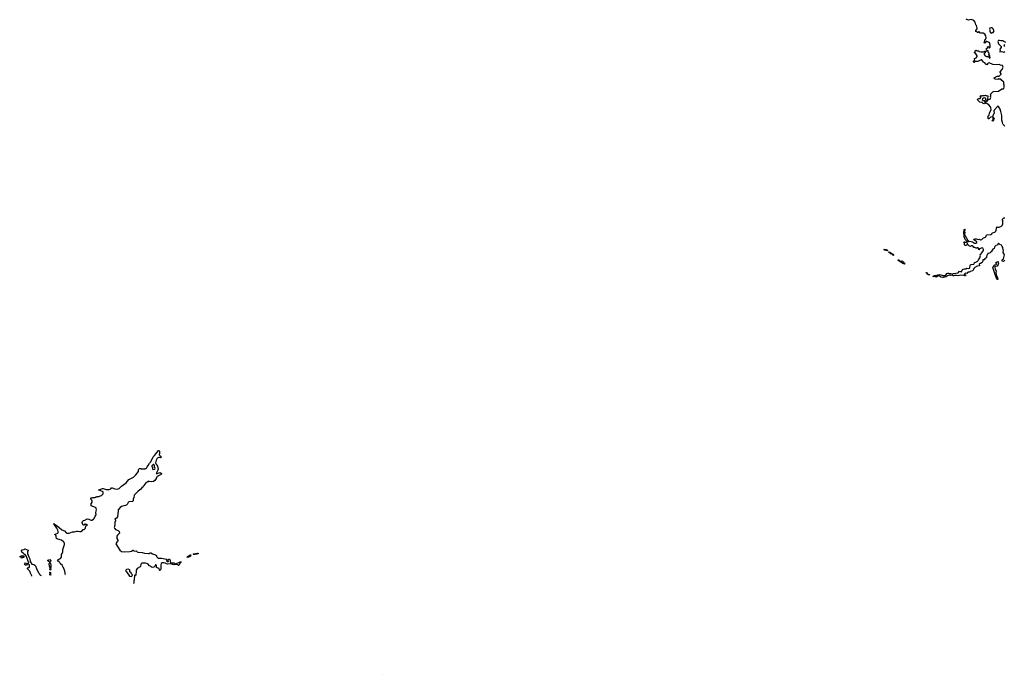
# Model space of a CAD drawing. Extents: x 2029662 to 2246637, y 225654 to 401419.
# Tile 260 of 349: x 2172700 to 2198308, y 226482 to 243498. Entities that reach past the tile are written whole.
import ezdxf

# ---------------------------------------------------------------- set-up
doc = ezdxf.new("R2010")
doc.units = 0

msp = doc.modelspace()

# ---------------------------------------------------------------- linework, layer by layer
at = {"layer": '0CON20XD'}
for points in [[(2198247, 241917), (2198225, 241948), (2198215, 241952), (2198184, 241954), (2198165, 241962), (2198143, 241947), (2198082, 241952), (2198050, 241965), (2198040, 241975), (2198040, 241985), (2198125, 242033), (2198178, 242032), (2198225, 242080), (2198230, 242095), (2198197, 242135), (2198197, 242145), (2198250, 242200), (2198272, 242245), (2198278, 242265), (2198272, 242285), (2198257, 242307), (2198205, 242317), (2198175, 242338), (2198125, 242326), (2198005, 242332), (2197915, 242377), (2197885, 242368), (2197872, 242355), (2197870, 242335), (2197855, 242328), (2197831, 242341), (2197799, 242379), (2197770, 242395), (2197725, 242457), (2197705, 242457), (2197619, 242411), (2197565, 242412), (2197545, 242420), (2197538, 242402), (2197525, 242390), (2197515, 242390), (2197502, 242402), (2197502, 242418), (2197540, 242455), (2197532, 242475), (2197535, 242490), (2197579, 242511), (2197599, 242541), (2197602, 242562), (2197582, 242585), (2197570, 242615), (2197534, 242634), (2197528, 242645), (2197532, 242658), (2197545, 242660), (2197555, 242670), (2197552, 242688), (2197575, 242710), (2197605, 242690), (2197635, 242688), (2197655, 242672), (2197705, 242660), (2197765, 242662), (2197805, 242680), (2197838, 242678), (2197838, 242672), (2197825, 242670), (2197812, 242658), (2197810, 242635), (2197784, 242626), (2197781, 242605), (2197788, 242598), (2197813, 242555), (2197825, 242547), (2197845, 242538), (2197892, 242542), (2197918, 242518), (2197925, 242500), (2197940, 242505), (2197940, 242515), (2197930, 242525), (2197928, 242568), (2197912, 242572), (2197900, 242585), (2197910, 242595), (2197910, 242625), (2197905, 242640), (2197890, 242655), (2197890, 242685), (2197862, 242692), (2197840, 242745), (2197868, 242762), (2197870, 242775), (2197860, 242785), (2197873, 242797), (2197895, 242800), (2197905, 242770), (2197925, 242770), (2197940, 242785), (2197940, 242835), (2197920, 242855), (2197930, 242865), (2197930, 242895), (2197917, 242907), (2197855, 242932), (2197832, 242928), (2197825, 242910), (2197805, 242890), (2197792, 242892), (2197783, 242903), (2197802, 242928), (2197800, 242975), (2197820, 242985), (2197832, 243025), (2197830, 243075), (2197805, 243122), (2197755, 243150), (2197695, 243148), (2197671, 243161), (2197655, 243182), (2197635, 243180), (2197616, 243164), (2197605, 243164), (2197591, 243181), (2197565, 243188), (2197570, 243220), (2197601, 243265), (2197602, 243275), (2197580, 243345), (2197564, 243365), (2197552, 243432), (2197516, 243476), (2197495, 243488), (2197445, 243500), (2197377, 243487), (2197315, 243510)], [(2197975, 243152), (2197988, 243162), (2198020, 243165), (2198040, 243205), (2198005, 243268), (2197988, 243285), (2197965, 243289), (2197928, 243275), (2197922, 243255), (2197930, 243235), (2197930, 243195), (2197940, 243185), (2197943, 243163), (2197953, 243153), (2197975, 243152)], [(2198350, 242905), (2198295, 242928), (2198266, 242946), (2198217, 242947), (2198185, 242960), (2198155, 242959), (2198145, 242952), (2198137, 242935), (2198156, 242875), (2198170, 242850), (2198228, 242805), (2198222, 242775), (2198190, 242735), (2198198, 242695), (2198188, 242682), (2198188, 242668), (2198195, 242660), (2198225, 242668), (2198265, 242667), (2198295, 242652)], [(2198325, 242802), (2198300, 242825), (2198320, 242855)], [(2198295, 242652), (2198325, 242670)], [(2198325, 240727), (2198281, 240771), (2198267, 240795), (2198263, 240825), (2198239, 240885), (2198241, 241005), (2198216, 241115), (2198200, 241170), (2198159, 241239), (2198142, 241248), (2198048, 241145), (2198038, 241125), (2198042, 241068), (2198012, 241005), (2198010, 240985), (2197998, 240972), (2197955, 240968), (2197941, 240959), (2197908, 240922), (2197885, 240920), (2197880, 240935), (2197890, 240945), (2197890, 240975), (2197880, 240995), (2197895, 241000), (2197910, 241015), (2197925, 241070), (2197964, 241165), (2197958, 241215), (2197950, 241230), (2197905, 241282), (2197835, 241328), (2197785, 241311), (2197755, 241321), (2197732, 241342), (2197715, 241350), (2197670, 241355), (2197610, 241415), (2197610, 241425), (2197625, 241442), (2197645, 241452), (2197677, 241453), (2197698, 241472), (2197698, 241488), (2197680, 241505), (2197685, 241520), (2197705, 241528), (2197715, 241520), (2197735, 241520), (2197745, 241530), (2197795, 241530), (2197815, 241538), (2197835, 241520), (2197865, 241528), (2197878, 241518), (2197882, 241495), (2197872, 241455), (2197880, 241445), (2197870, 241425), (2197878, 241412), (2197845, 241400), (2197830, 241415), (2197825, 241450), (2197812, 241462), (2197785, 241468), (2197765, 241462), (2197741, 241439), (2197733, 241413), (2197748, 241398), (2197790, 241395), (2197798, 241385), (2197790, 241365), (2197798, 241358), (2197822, 241358), (2197845, 241380), (2197880, 241385), (2197892, 241428), (2197930, 241435), (2197945, 241442), (2197952, 241455), (2197958, 241475), (2197948, 241505), (2197956, 241524), (2197958, 241545), (2197950, 241565), (2198013, 241627), (2198025, 241633), (2198155, 241640), (2198245, 241700), (2198285, 241702), (2198295, 241710), (2198302, 241745), (2198303, 241795), (2198297, 241825), (2198297, 241875), (2198247, 241917)], [(2198015, 240860), (2198002, 240862), (2197990, 240875), (2198020, 240905), (2198020, 240955), (2198025, 240960), (2198038, 240945), (2198040, 240925), (2198030, 240915), (2198030, 240875), (2198015, 240860)], [(2196909, 236851), (2196884, 236856), (2196825, 236843), (2196812, 236835), (2196803, 236817), (2196785, 236810), (2196771, 236811), (2196763, 236827), (2196739, 236801), (2196705, 236796), (2196660, 236805), (2196615, 236839), (2196575, 236830), (2196535, 236809), (2196495, 236820), (2196455, 236811), (2196450, 236825), (2196460, 236835), (2196495, 236849), (2196547, 236853), (2196575, 236867), (2196615, 236876), (2196655, 236870), (2196705, 236848), (2196741, 236849), (2196785, 236861), (2196812, 236898), (2196835, 236912), (2196858, 236908), (2196875, 236897), (2196915, 236904), (2196965, 236889), (2196987, 236903), (2197105, 236920), (2197145, 236958), (2197195, 236943), (2197217, 237003), (2197235, 237013), (2197274, 237026), (2197305, 237026), (2197335, 237040), (2197365, 237027), (2197404, 237036), (2197410, 237045), (2197421, 237115), (2197430, 237130), (2197445, 237139), (2197515, 237142), (2197528, 237175), (2197535, 237188), (2197570, 237195), (2197615, 237222), (2197640, 237255), (2197675, 237310), (2197692, 237365), (2197680, 237395), (2197696, 237404), (2197722, 237435), (2197736, 237464), (2197763, 237495), (2197770, 237525), (2197753, 237563), (2197735, 237570), (2197665, 237540), (2197645, 237520), (2197638, 237555), (2197625, 237567), (2197605, 237568), (2197595, 237558), (2197575, 237560), (2197545, 237577), (2197515, 237580), (2197498, 237605), (2197475, 237617), (2197454, 237616), (2197425, 237602), (2197405, 237608), (2197365, 237648), (2197350, 237655), (2197350, 237685), (2197345, 237690), (2197340, 237685), (2197337, 237643), (2197325, 237630), (2197285, 237632), (2197270, 237645), (2197272, 237702), (2197255, 237720), (2197255, 237728), (2197275, 237727), (2197285, 237712), (2197315, 237718), (2197338, 237732), (2197293, 237785), (2197261, 237855), (2197253, 237987), (2197263, 238007), (2197265, 238042), (2197285, 238057), (2197288, 238045), (2197268, 238022), (2197266, 238014), (2197284, 237965), (2197276, 237915), (2197278, 237895), (2197352, 237775), (2197364, 237755), (2197350, 237725), (2197355, 237720), (2197395, 237739), (2197445, 237734), (2197484, 237724), (2197535, 237692), (2197565, 237691), (2197590, 237705), (2197590, 237725), (2197545, 237758), (2197512, 237772), (2197512, 237785), (2197525, 237792), (2197553, 237803), (2197575, 237803), (2197625, 237788), (2197665, 237790), (2197685, 237780), (2197725, 237788), (2197766, 237824), (2197816, 237844), (2197828, 237855), (2197843, 237895), (2197855, 237903), (2197955, 237918), (2197982, 237935), (2197995, 237960), (2198062, 237975), (2198088, 238002), (2198100, 238030), (2198112, 238118), (2198128, 238108), (2198175, 238101), (2198235, 238129), (2198249, 238145), (2198267, 238195), (2198268, 238275), (2198252, 238305), (2198295, 238350), (2198325, 238348)], [(2198322, 237248), (2198288, 237212), (2198256, 237225), (2198248, 237235), (2198248, 237252), (2198286, 237284), (2198313, 237385), (2198306, 237405), (2198276, 237446), (2198274, 237465), (2198283, 237495), (2198274, 237515), (2198270, 237575), (2198253, 237605), (2198232, 237635), (2198192, 237652), (2198155, 237690), (2198145, 237680), (2198129, 237641), (2198085, 237628), (2198061, 237599), (2198050, 237585), (2198045, 237550), (2198012, 237535), (2197968, 237462), (2197950, 237455), (2197940, 237440), (2197922, 237428), (2197875, 237422), (2197868, 237395), (2197853, 237375), (2197842, 237315), (2197825, 237297), (2197802, 237285), (2197788, 237252), (2197750, 237255), (2197750, 237225), (2197729, 237191), (2197686, 237164), (2197656, 237155), (2197658, 237102), (2197605, 237091), (2197544, 237055), (2197515, 237027), (2197500, 236985), (2197487, 236973), (2197420, 236955), (2197405, 236932), (2197365, 236932), (2197352, 236925), (2197335, 236900), (2197305, 236908), (2197268, 236895), (2197272, 236872), (2197302, 236862), (2197304, 236855), (2197296, 236844), (2197285, 236842), (2197255, 236859), (2197225, 236851), (2197175, 236856), (2197105, 236840), (2197065, 236851), (2197015, 236852), (2196995, 236844), (2196975, 236844), (2196955, 236854), (2196909, 236851)], [(2195265, 237492), (2195195, 237508), (2195173, 237525), (2195185, 237531), (2195235, 237522), (2195269, 237505), (2195270, 237495), (2195265, 237492)], [(2195425, 237372), (2195414, 237375), (2195388, 237408), (2195375, 237406), (2195355, 237416), (2195342, 237442), (2195298, 237455), (2195302, 237465), (2195332, 237455), (2195392, 237412), (2195416, 237406), (2195429, 237385), (2195425, 237372)], [(2195715, 237141), (2195665, 237159), (2195635, 237188), (2195595, 237200), (2195550, 237235), (2195546, 237254), (2195555, 237256), (2195574, 237245), (2195615, 237213), (2195625, 237213), (2195645, 237230), (2195663, 237225), (2195715, 237173), (2195722, 237155), (2195715, 237141)], [(2198125, 236748), (2198118, 236755), (2198098, 236795), (2198012, 237055), (2198018, 237075), (2198062, 237128), (2198095, 237132), (2198105, 237140), (2198105, 237158), (2198080, 237175), (2198084, 237186), (2198135, 237217), (2198150, 237205), (2198149, 237179), (2198157, 237155), (2198152, 237135), (2198119, 237091), (2198070, 237080), (2198060, 237070), (2198058, 237055), (2198068, 237018), (2198094, 236965), (2198090, 236925), (2198100, 236895), (2198100, 236865), (2198134, 236785), (2198135, 236749), (2198125, 236748)], [(2196365, 236864), (2196318, 236875), (2196299, 236899), (2196275, 236914), (2196270, 236925), (2196285, 236928), (2196302, 236902), (2196339, 236879), (2196360, 236875), (2196370, 236865), (2196365, 236864)], [(2173887, 229071), (2173890, 229085), (2173880, 229105), (2173877, 229167), (2173838, 229255), (2173822, 229275), (2173815, 229310), (2173760, 229355), (2173760, 229365), (2173735, 229390), (2173725, 229410), (2173695, 229420), (2173682, 229435), (2173707, 229465), (2173762, 229495), (2173790, 229525), (2173790, 229595), (2173808, 229625), (2173818, 229665), (2173818, 229725), (2173868, 229855), (2173868, 229885), (2173860, 229905), (2173843, 229923), (2173785, 229968), (2173693, 229993), (2173675, 230000), (2173660, 230015), (2173660, 230025), (2173650, 230035), (2173650, 230085), (2173635, 230100), (2173625, 230100), (2173610, 230115), (2173610, 230125), (2173645, 230132), (2173688, 230152), (2173702, 230165), (2173702, 230195), (2173695, 230230), (2173668, 230285), (2173602, 230365), (2173592, 230385), (2173592, 230398), (2173608, 230388), (2173672, 230345), (2173724, 230294), (2173795, 230238), (2173865, 230210), (2173905, 230162), (2173924, 230154), (2173985, 230153), (2174026, 230164), (2174075, 230188), (2174125, 230186), (2174185, 230207), (2174216, 230206), (2174265, 230192), (2174295, 230192), (2174315, 230202), (2174355, 230250), (2174375, 230250), (2174410, 230285), (2174422, 230338), (2174460, 230355), (2174458, 230368), (2174445, 230380), (2174405, 230380), (2174395, 230390), (2174368, 230362), (2174355, 230360), (2174340, 230375), (2174322, 230425), (2174335, 230458), (2174362, 230478), (2174390, 230485), (2174455, 230520), (2174495, 230518), (2174530, 230495), (2174555, 230488), (2174575, 230492), (2174616, 230514), (2174640, 230535), (2174662, 230595), (2174685, 230630), (2174679, 230691), (2174700, 230755), (2174692, 230795), (2174685, 230808), (2174668, 230818), (2174560, 230865), (2174560, 230915), (2174588, 230955), (2174588, 230985), (2174575, 231010), (2174550, 231035), (2174550, 231065), (2174555, 231070), (2174585, 231070), (2174605, 231080), (2174665, 231080), (2174675, 231090), (2174685, 231090), (2174695, 231100), (2174765, 231100), (2174775, 231110), (2174825, 231130), (2174870, 231175), (2174870, 231225), (2174806, 231254), (2174758, 231265), (2174757, 231275), (2174780, 231285), (2174855, 231311), (2174875, 231310), (2174945, 231286), (2175025, 231289), (2175068, 231305), (2175085, 231330), (2175105, 231332), (2175174, 231304), (2175235, 231297), (2175285, 231312), (2175344, 231376), (2175469, 231461), (2175535, 231543), (2175661, 231609), (2175724, 231666), (2175788, 231755), (2175792, 231795), (2175805, 231830), (2175855, 231830), (2175863, 231823), (2175885, 231820), (2175955, 231820), (2175965, 231830), (2175985, 231830), (2175998, 231842), (2176012, 231878), (2176045, 231910), (2176075, 231970), (2176110, 232005), (2176110, 232015), (2176118, 232022), (2176172, 232135), (2176205, 232172), (2176312, 232298), (2176325, 232300), (2176340, 232285), (2176340, 232215), (2176330, 232205), (2176330, 232185), (2176378, 232138), (2176380, 232125), (2176365, 232112), (2176335, 232122), (2176315, 232122), (2176295, 232112), (2176264, 232086), (2176247, 232045), (2176236, 231975), (2176243, 231955), (2176267, 231927), (2176263, 231915), (2176282, 231892), (2176303, 231815), (2176294, 231785), (2176252, 231705), (2176275, 231698), (2176355, 231727), (2176390, 231705), (2176390, 231685), (2176331, 231649), (2176272, 231628), (2176263, 231617), (2176260, 231585), (2176228, 231545), (2176218, 231522), (2176184, 231496), (2176135, 231483), (2176065, 231490), (2176058, 231498), (2176045, 231500), (2176025, 231480), (2176015, 231480), (2175984, 231456), (2175925, 231392), (2175907, 231355), (2175875, 231327), (2175853, 231297), (2175779, 231245), (2175681, 231139), (2175674, 231126), (2175671, 231075), (2175654, 231035), (2175647, 230993), (2175635, 230978), (2175535, 230962), (2175518, 230945), (2175498, 230895), (2175486, 230884), (2175455, 230870), (2175405, 230863), (2175345, 230840), (2175312, 230818), (2175265, 230760), (2175257, 230733), (2175247, 230575), (2175215, 230538), (2175178, 230515), (2175200, 230475), (2175178, 230445), (2175178, 230385), (2175170, 230325), (2175163, 230317), (2175160, 230295), (2175170, 230285), (2175172, 230272), (2175195, 230250), (2175265, 230220), (2175290, 230195), (2175300, 230155), (2175245, 230100), (2175230, 230075), (2175230, 230015), (2175250, 229965), (2175250, 229945), (2175230, 229925), (2175230, 229915), (2175205, 229890), (2175200, 229875), (2175302, 229705), (2175345, 229674), (2175425, 229664), (2175565, 229674), (2175610, 229685), (2175640, 229705), (2175655, 229708), (2175670, 229695), (2175675, 229680), (2175725, 229690), (2175752, 229665), (2175775, 229657), (2175886, 229646), (2175949, 229629), (2176050, 229625), (2176069, 229621), (2176095, 229640), (2176115, 229640), (2176150, 229615), (2176236, 229586), (2176255, 229570), (2176262, 229545), (2176285, 229520), (2176313, 229503), (2176392, 229502), (2176517, 229477), (2176540, 229455), (2176520, 229435), (2176522, 229425), (2176545, 229411), (2176555, 229409), (2176567, 229415), (2176560, 229455), (2176582, 229478), (2176595, 229480), (2176612, 229448), (2176614, 229405), (2176625, 229390), (2176645, 229379), (2176706, 229376), (2176765, 229356), (2176874, 229406), (2176898, 229405), (2176890, 229385), (2176854, 229356), (2176836, 229314), (2176825, 229308), (2176813, 229325), (2176786, 229334), (2176715, 229329), (2176625, 229350), (2176545, 229346), (2176515, 229351), (2176485, 229372), (2176445, 229382), (2176404, 229376), (2176382, 229358), (2176371, 229329), (2176367, 229295), (2176372, 229215), (2176355, 229180), (2176345, 229180), (2176339, 229189), (2176325, 229230), (2176315, 229230), (2176262, 229262), (2176260, 229315), (2176245, 229330), (2176230, 229325), (2176218, 229292), (2176187, 229263), (2176145, 229260), (2176138, 229268), (2176122, 229272), (2176105, 229290), (2176080, 229305), (2176035, 229353), (2175973, 229367), (2175875, 229370), (2175858, 229355), (2175847, 229335), (2175838, 229305), (2175842, 229288), (2175832, 229275), (2175752, 229228), (2175730, 229185), (2175727, 229125), (2175718, 229095), (2175720, 229055), (2175715, 229050), (2175708, 229058), (2175695, 229060), (2175688, 229052), (2175680, 228935), (2175672, 228915), (2175667, 228855), (2175661, 228843)], [(2176165, 231810), (2176215, 231812), (2176222, 231835), (2176203, 231875), (2176202, 231912), (2176185, 231932), (2176168, 231932), (2176140, 231905), (2176140, 231875), (2176150, 231865), (2176150, 231835), (2176165, 231810)], [(2173019, 229037), (2173017, 229045), (2172978, 229115), (2172960, 229165), (2172900, 229225), (2172900, 229245), (2172912, 229258), (2172945, 229262), (2172952, 229275), (2172953, 229315), (2172947, 229335), (2172935, 229342), (2172898, 229342), (2172878, 229322), (2172855, 229320), (2172828, 229338), (2172830, 229355), (2172855, 229380), (2172895, 229358), (2172915, 229358), (2172936, 229374), (2172876, 229545), (2172840, 229595), (2172825, 229600), (2172793, 229633), (2172757, 229657), (2172743, 229695), (2172762, 229718), (2172815, 229729), (2172835, 229740), (2172920, 229705), (2172920, 229695), (2172900, 229675), (2172906, 229625), (2172934, 229535), (2172961, 229481), (2172975, 229412), (2173015, 229342), (2173065, 229338), (2173095, 229322), (2173112, 229305), (2173136, 229235), (2173182, 229135), (2173197, 229117), (2173205, 229090), (2173220, 229075), (2173220, 229065), (2173258, 229048), (2173260, 229047)], [(2172755, 229500), (2172745, 229500), (2172740, 229515), (2172700, 229545), (2172743, 229563), (2172810, 229565), (2172812, 229545), (2172805, 229520), (2172785, 229520), (2172755, 229500)], [(2173495, 229188), (2173482, 229205), (2173490, 229245), (2173476, 229294), (2173470, 229355), (2173480, 229395), (2173430, 229435), (2173435, 229450), (2173485, 229463), (2173506, 229434), (2173504, 229416), (2173488, 229395), (2173503, 229365), (2173506, 229315), (2173507, 229265), (2173500, 229245), (2173508, 229225), (2173507, 229205), (2173495, 229188)], [(2177075, 229522), (2177058, 229525), (2177068, 229545), (2177101, 229559), (2177135, 229584), (2177150, 229585), (2177144, 229556), (2177135, 229543), (2177075, 229522)], [(2177265, 229594), (2177216, 229596), (2177210, 229605), (2177223, 229615), (2177324, 229634), (2177347, 229625), (2177305, 229604), (2177265, 229594)], [(2175605, 229020), (2175627, 229043), (2175630, 229065), (2175605, 229090), (2175595, 229120), (2175568, 229148), (2175568, 229195), (2175525, 229217), (2175480, 229205), (2175462, 229185), (2175463, 229165), (2175474, 229144), (2175560, 229035), (2175605, 229020)], [(2173480, 229055), (2173483, 229095), (2173490, 229105), (2173484, 229125), (2173495, 229142), (2173502, 229125), (2173498, 229105), (2173502, 229075), (2173509, 229056)], [(2182125, 226482), (2182130, 226482)]]:
    msp.add_lwpolyline(points, dxfattribs=at)

doc.saveas('drawing.dxf')
